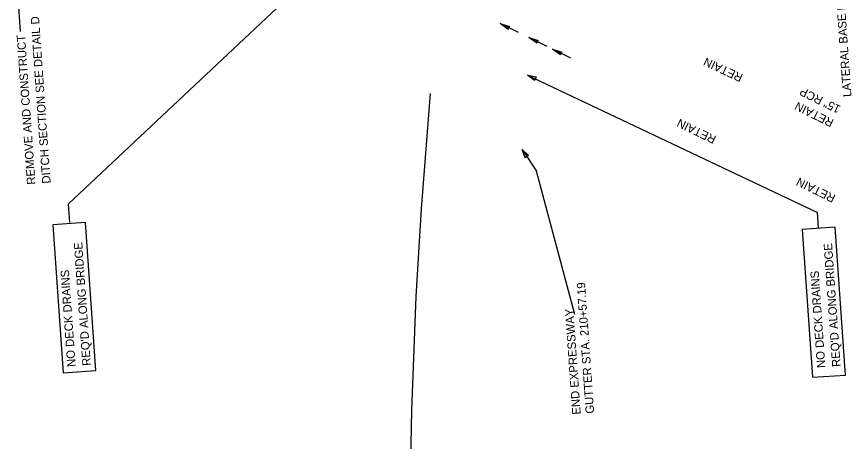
# Model space of a CAD drawing. Extents: x 2384780 to 2405432, y 547869 to 573706.
# Drawn here: x 2399921.3 to 2400413.3, y 568095 to 568346.2 of the extents above; entities that cross this region are included whole.
import ezdxf

# ---------------------------------------------------------------- set-up
doc = ezdxf.new("R2010")
doc.units = 0
for name, color, linetype in [('Old_Level_19', 7, 'Continuous'), ('Old_Level_5', 7, 'Continuous'), ('Prop Plan Preparation Grade to Drain Label', 7, 'Continuous')]:
    doc.layers.add(name, color=color, linetype=linetype)

msp = doc.modelspace()

# ---------------------------------------------------------------- linework, layer by layer
at = {"layer": 'Old_Level_19'}
msp.add_lwpolyline([(2400165.97, 568300.81), (2400160.49, 568232.63), (2400157.39, 568180.69), (2400154.78, 568113.4), (2400153.76, 568052.67), (2400153.97, 567995.38), (2400155, 567947.28), (2400156.08, 567915.57), (2400158.94, 567854.06), (2400161.91, 567803.5), (2400165.85, 567745.13), (2400169.04, 567701.52), (2400173.93, 567637.55)], dxfattribs=at)
at = {"layer": 'Old_Level_5'}
for p, q in [((2400112.35, 568386.16), (2399951.9, 568235.53)), ((2399923.62, 568337.51), (2399922.09, 568359.3)), ((2400223.56, 568311.63), (2400395.03, 568230.36)), ((2400220.29, 568267.65), (2400228.79, 568254.84)), ((2400251.46, 568170.04), (2400228.79, 568254.84)), ((2399952.68, 568224.46), (2399951.9, 568235.53)), ((2400395.68, 568221), (2400395.03, 568230.36))]:
    msp.add_line(p, q, dxfattribs=at)
for points in [[(2400227.54, 568308.36), (2400223.56, 568311.63), (2400228.62, 568310.62)], [(2400222.02, 568262.79), (2400220.29, 568267.65), (2400224.1, 568264.18)], [(2399968.22, 568136.95), (2399962.1, 568224.42), (2399942.65, 568223.06), (2399948.77, 568135.59)], [(2400411.52, 568134.22), (2400405.41, 568221.68), (2400385.96, 568220.32), (2400392.07, 568132.86)]]:
    msp.add_lwpolyline(points, close=True, dxfattribs=at)
at = {"layer": 'Prop Plan Preparation Grade to Drain Label'}
for p, q in [((2400218.12, 568336.79), (2400207.36, 568342.09)), ((2400235.05, 568328.57), (2400224.29, 568333.88)), ((2400249.07, 568321.65), (2400238.31, 568326.96))]:
    msp.add_line(p, q, dxfattribs=at)
for points in [[(2400212.06, 568338.72), (2400207.36, 568342.09), (2400212.9, 568340.42), (2400211.84, 568339.88)], [(2400228.99, 568330.5), (2400224.29, 568333.88), (2400229.83, 568332.2), (2400228.77, 568331.67)], [(2400243.01, 568323.58), (2400238.31, 568326.96), (2400243.85, 568325.29), (2400242.79, 568324.75)]]:
    msp.add_lwpolyline(points, close=True, dxfattribs=at)

# ---------------------------------------------------------------- texts
at = {"layer": 'Old_Level_5'}
for s, rotation, p in [('LATERAL BASE DITCH', 93.9999, (2400415.1, 568298.91)), ('DITCH SECTION SEE DETAIL D', 93.9999, (2399941.43, 568247.64)), ('REMOVE AND CONSTRUCT', 93.9999, (2399932.45, 568247.01)), ('RETAIN', 155.0302, (2400351.32, 568311.9)), ('15" RCP', 153.5974, (2400409.13, 568293.19)), ('RETAIN', 153.5974, (2400405.13, 568285.13)), ('RETAIN', 154.2303, (2400335.52, 568275.35)), ('RETAIN', 153.945, (2400406.11, 568240.48)), ("REQ'D ALONG BRIDGE", 93.9999, (2399965.2, 568139.81)), ("REQ'D ALONG BRIDGE", 93.9999, (2400408.71, 568139.19)), ('NO DECK DRAINS', 93.9999, (2399956.23, 568139.18)), ('NO DECK DRAINS', 93.9999, (2400399.73, 568138.56)), ('GUTTER STA. 210+57.19', 93.9999, (2400262.95, 568111.53)), ('END EXPRESSWAY', 93.9999, (2400254.97, 568110.97))]:
    msp.add_text(s, height=5, rotation=rotation, dxfattribs=at).set_placement(p)

doc.saveas('drawing.dxf')
